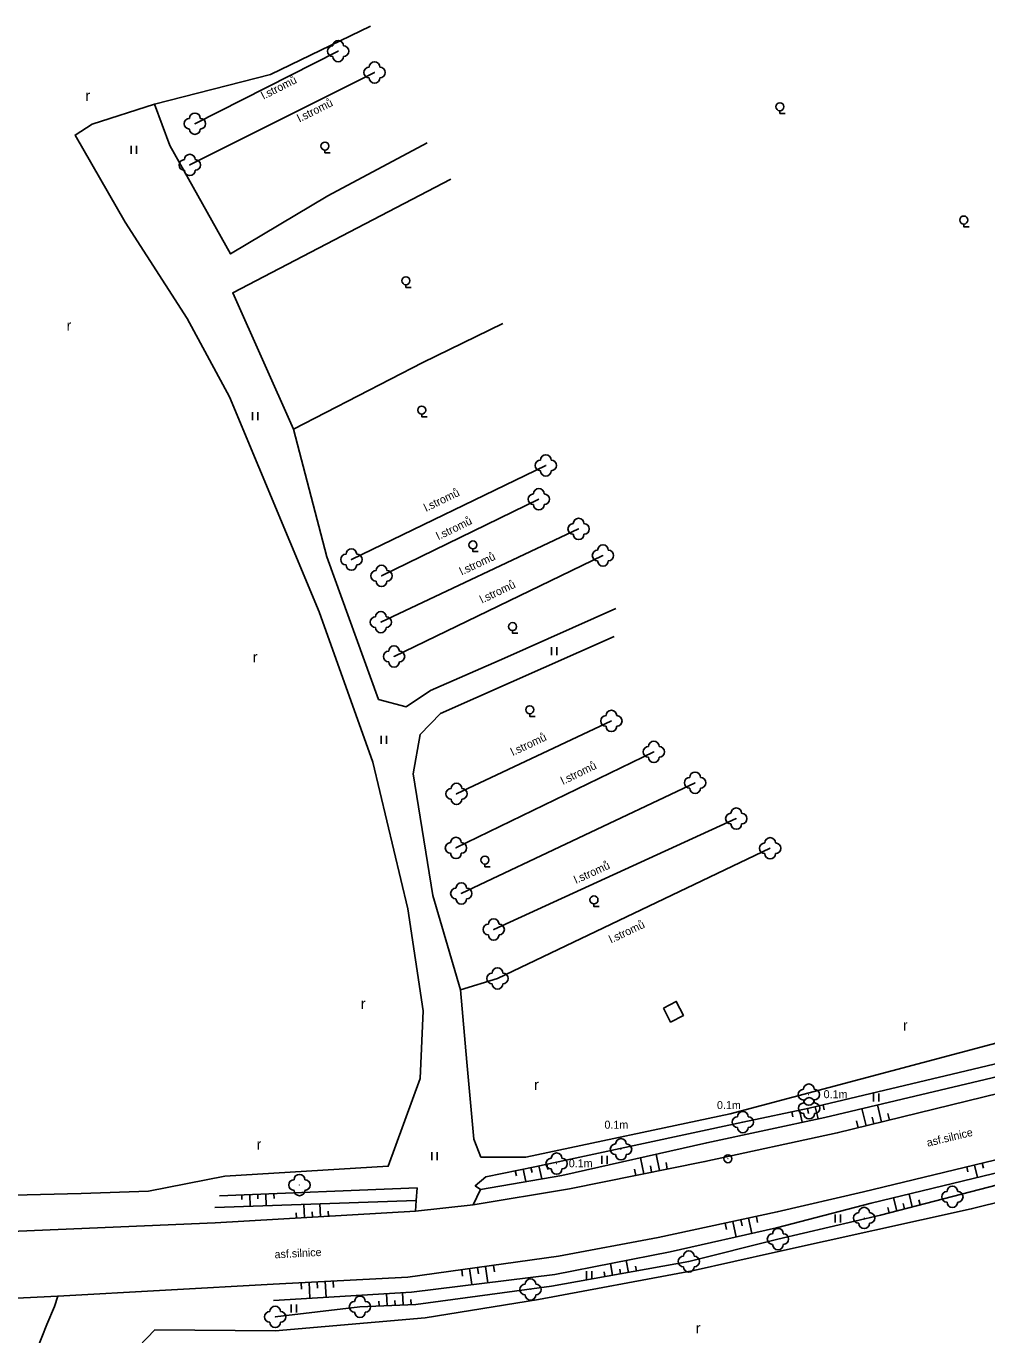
# Model space of a CAD drawing. Extents: x -544674 to -541478, y -1199076 to -1195527.
# Drawn here: x -543323.5 to -543233.5, y -1198278.9 to -1198156.3 of the extents above; entities that cross this region are included whole.
import ezdxf

# ---------------------------------------------------------------- set-up
doc = ezdxf.new("R2010")
doc.units = 0
for name, color, linetype in [('MAP_ZN_BP', 7, 'Continuous'), ('POMOC_POPIS', 7, 'Continuous'), ('ROZHRANÍ_PLOCH', 7, 'Continuous'), ('VÝŠKOPIS', 7, 'Continuous'), ('ZELEŇ', 7, 'Continuous'), ('ZN_KULTUR', 7, 'Continuous')]:
    doc.layers.add(name, color=color, linetype=linetype)

msp = doc.modelspace()

# ---------------------------------------------------------------- linework, layer by layer
at = {"layer": 'MAP_ZN_BP'}
for radius in [0.375, 0.0005]:
    msp.add_circle((-543257.77, -1198262.431), radius, dxfattribs=at)
at = {"layer": 'ROZHRANÍ_PLOCH'}
for points in [[(-543305.81, -1198268.45), (-543287.03, -1198267.34), (-543281.63, -1198266.75), (-543272.62, -1198265.24), (-543259.93, -1198262.7), (-543247.53, -1198260.01), (-543230.83, -1198255.93), (-543205.96, -1198249.68), (-543192.48, -1198246.27), (-543169.15, -1198240.29), (-543156.96, -1198237.13), (-543145.63, -1198234.19), (-543141.25, -1198233.03), (-543128.24, -1198229.71), (-543115.97, -1198226.49), (-543101.02, -1198222.68), (-543090.25, -1198219.95), (-543068.96, -1198214.5), (-543040.35, -1198207.27)], [(-543078.71, -1198223.67), (-543096.57, -1198227.83), (-543119.29, -1198233.63), (-543137.11, -1198238.27), (-543169.75, -1198246.75), (-543192.65, -1198252.45), (-543215.76, -1198258.44), (-543245.09, -1198265.54), (-543253.15, -1198267.41), (-543264.32, -1198269.8), (-543273.65, -1198271.57), (-543287.74, -1198273.53), (-543300.36, -1198274.19)], [(-543263.82, -1198248.32), (-543263.15, -1198249.63), (-543261.94, -1198249.01), (-543262.61, -1198247.7), (-543263.82, -1198248.32)], [(-543327.16, -1198269.34), (-543305.81, -1198268.45)], [(-543300.36, -1198274.19), (-543320.54, -1198275.3), (-543320.86, -1198276.28), (-543321.56, -1198277.97), (-543323.43, -1198282.71), (-543320.78, -1198304.69)], [(-543320.54, -1198275.3), (-543329.55, -1198275.73), (-543334.27, -1198275.91)]]:
    msp.add_lwpolyline(points, dxfattribs=at)
at = {"layer": 'VÝŠKOPIS'}
for points in [[(-543300.33, -1198275.71), (-543287.42, -1198274.93), (-543273.98, -1198273.27), (-543263.19, -1198271.16), (-543253.24, -1198268.92), (-543244.35, -1198266.6), (-543214.79, -1198259.43), (-543191.44, -1198253.57), (-543168.88, -1198247.61), (-543136.22, -1198239.51), (-543118.41, -1198235.04), (-543095.11, -1198228.78), (-543078.55, -1198224.98)], [(-543281.63, -1198266.75), (-543280.96, -1198265.3), (-543281.44, -1198264.96), (-543280.46, -1198264.13), (-543275.86, -1198263.18), (-543256.38, -1198259), (-543250.17, -1198257.71), (-543230.35, -1198252.97), (-543216.25, -1198249.3), (-543210.2, -1198247.81), (-543204.15, -1198246.67), (-543186.78, -1198241.68), (-543169.73, -1198236.54), (-543158.72, -1198233.09), (-543147.22, -1198230.53)], [(-543280.96, -1198265.3), (-543273.33, -1198264), (-543259.76, -1198260.94), (-543248.71, -1198258.56), (-543230.65, -1198254.29), (-543206.51, -1198248.32), (-543184.84, -1198242.44), (-543169.11, -1198238.08), (-543158.38, -1198235.04), (-543146.94, -1198232.22)], [(-543142.84, -1198242.34), (-543149.33, -1198243.78), (-543155.51, -1198245.6), (-543161.33, -1198246.85), (-543173.52, -1198249.9), (-543175.07, -1198250.55), (-543185.17, -1198253.1), (-543189.3, -1198254.5), (-543195.94, -1198255.75), (-543204.67, -1198258.08), (-543214.01, -1198260.28), (-543219.87, -1198261.71), (-543228.31, -1198263.79), (-543243.49, -1198267.71), (-543253.09, -1198269.96), (-543261.44, -1198272.06), (-543274.29, -1198274.37), (-543287.02, -1198276.08), (-543292.24, -1198276.3), (-543300.18, -1198277.25)], [(-543251.79, -1198258.05), (-543251.7, -1198258.5)], [(-543251.06, -1198257.89), (-543250.83, -1198259.02)], [(-543250.32, -1198257.74), (-543250.23, -1198258.19)], [(-543249.59, -1198257.57), (-543249.33, -1198258.69)], [(-543248.86, -1198257.4), (-543248.76, -1198257.85)], [(-543244.84, -1198259.35), (-543245.23, -1198257.74)], [(-543243.38, -1198259), (-543243.77, -1198257.39)], [(-543245.57, -1198259.53), (-543245.73, -1198258.88)], [(-543244.11, -1198259.17), (-543244.27, -1198258.53)], [(-543242.65, -1198258.82), (-543242.81, -1198258.18)], [(-543274.75, -1198262.94), (-543274.64, -1198263.44)], [(-543265.65, -1198263.85), (-543265.96, -1198262.34)], [(-543264.18, -1198263.55), (-543264.49, -1198262.01)], [(-543263.45, -1198263.4), (-543263.57, -1198262.78)], [(-543233.95, -1198262.84), (-543233.83, -1198263.31)], [(-543277.69, -1198263.56), (-543277.59, -1198264.02)], [(-543276.95, -1198263.41), (-543276.71, -1198264.58)], [(-543276.22, -1198263.25), (-543276.12, -1198263.73)], [(-543275.48, -1198263.1), (-543275.22, -1198264.32)], [(-543266.39, -1198263.99), (-543266.51, -1198263.4)], [(-543264.92, -1198263.7), (-543265.04, -1198263.09)], [(-543235.4, -1198263.2), (-543235.29, -1198263.66)], [(-543234.68, -1198263.02), (-543234.39, -1198264.18)], [(-543305.38, -1198265.91), (-543286.88, -1198265.17)], [(-543287.03, -1198267.34), (-543286.97, -1198266.35), (-543286.88, -1198265.17)], [(-543286.97, -1198266.35), (-543305.83, -1198267)], [(-543303.31, -1198265.83), (-543303.29, -1198266.26)], [(-543302.56, -1198265.8), (-543302.51, -1198266.89)], [(-543301.81, -1198265.77), (-543301.79, -1198266.2)], [(-543301.06, -1198265.74), (-543301.01, -1198266.83)], [(-543300.31, -1198265.71), (-543300.29, -1198266.15)], [(-543241.96, -1198267.31), (-543242.27, -1198266.1)], [(-543241.23, -1198267.13), (-543241.36, -1198266.64)], [(-543240.51, -1198266.94), (-543240.81, -1198265.74)], [(-543239.78, -1198266.75), (-543239.9, -1198266.28)], [(-543298.19, -1198268), (-543298.22, -1198267.5)], [(-543297.44, -1198267.96), (-543297.51, -1198266.71)], [(-543296.69, -1198267.91), (-543296.72, -1198267.42)], [(-543295.94, -1198267.87), (-543296.01, -1198266.66)], [(-543295.19, -1198267.82), (-543295.22, -1198267.35)], [(-543255.11, -1198267.83), (-543254.99, -1198268.41)], [(-543242.68, -1198267.5), (-543242.81, -1198267.01)], [(-543258.04, -1198268.46), (-543257.92, -1198269.05)], [(-543257.31, -1198268.3), (-543257, -1198269.77)], [(-543256.58, -1198268.14), (-543256.45, -1198268.73)], [(-543255.84, -1198267.99), (-543255.53, -1198269.44)], [(-543281.97, -1198272.73), (-543281.76, -1198274.23)], [(-543281.22, -1198272.62), (-543281.14, -1198273.23)], [(-543280.48, -1198272.52), (-543280.27, -1198274.05)], [(-543279.74, -1198272.42), (-543279.65, -1198273.03)], [(-543268.57, -1198273.34), (-543268.76, -1198272.25)], [(-543267.83, -1198273.21), (-543267.91, -1198272.77)], [(-543267.09, -1198273.08), (-543267.29, -1198271.96)], [(-543266.35, -1198272.94), (-543266.43, -1198272.49)], [(-543296.25, -1198273.97), (-543296.21, -1198274.57)], [(-543295.5, -1198273.94), (-543295.42, -1198275.41)], [(-543294.75, -1198273.9), (-543294.72, -1198274.49)], [(-543282.71, -1198272.83), (-543282.63, -1198273.43)], [(-543269.31, -1198273.47), (-543269.38, -1198273.04)], [(-543297.74, -1198274.05), (-543297.71, -1198274.65)], [(-543296.99, -1198274.01), (-543296.92, -1198275.5)], [(-543289.69, -1198276.19), (-543289.74, -1198275.07)], [(-543288.19, -1198276.13), (-543288.24, -1198274.98)], [(-543290.44, -1198276.22), (-543290.46, -1198275.78)], [(-543288.94, -1198276.16), (-543288.96, -1198275.71)], [(-543287.44, -1198276.1), (-543287.46, -1198275.63)]]:
    msp.add_lwpolyline(points, dxfattribs=at)
at = {"layer": 'ZELEŇ'}
for points in [[(-543304.9, -1198264.07), (-543289.59, -1198263.13), (-543286.6, -1198254.93), (-543286.33, -1198248.58), (-543287.75, -1198239.03), (-543291.04, -1198225.28), (-543296.06, -1198211.19), (-543304.45, -1198191.04), (-543308.41, -1198183.72), (-543314.22, -1198174.7), (-543318.93, -1198166.53), (-543317.32, -1198165.5), (-543311.49, -1198163.63), (-543300.61, -1198160.87), (-543291.25, -1198156.33)], [(-543294.28, -1198158.67), (-543307.7, -1198165.47)], [(-543290.87, -1198160.67), (-543308.18, -1198169.33)], [(-543311.49, -1198163.63), (-543310.04, -1198167.51), (-543304.36, -1198177.67), (-543295.26, -1198172.24), (-543285.95, -1198167.26)], [(-543283.73, -1198170.66), (-543304.16, -1198181.31), (-543298.45, -1198194.08), (-543286.35, -1198187.84), (-543278.86, -1198184.18)], [(-543268.42, -1198213.5), (-543284.71, -1198220.73), (-543286.6, -1198222.69), (-543287.27, -1198226.37), (-543285.42, -1198237.78), (-543282.82, -1198246.6), (-543282.23, -1198253.38), (-543281.58, -1198260.61), (-543280.91, -1198262.28), (-543276.7, -1198262.28), (-543257.57, -1198258.22), (-543230.23, -1198250.96), (-543217.95, -1198248.16), (-543208.84, -1198246.19), (-543196.29, -1198243.16), (-543184.98, -1198239.31), (-543170.26, -1198234.36), (-543155.85, -1198226.05), (-543146.56, -1198220.12), (-543130.23, -1198210.22), (-543107.84, -1198197.15), (-543080.94, -1198180.71)], [(-543268.28, -1198210.87), (-543278.69, -1198215.54), (-543285.62, -1198218.56), (-543287.91, -1198220.09), (-543290.5, -1198219.4), (-543295.35, -1198206.03), (-543298.45, -1198194.08)], [(-543274.83, -1198197.48), (-543293.04, -1198206.3)], [(-543275.49, -1198200.65), (-543290.22, -1198207.83)], [(-543271.76, -1198203.43), (-543290.28, -1198212.16)], [(-543269.48, -1198205.92), (-543289.05, -1198215.38)], [(-543268.69, -1198221.42), (-543283.2, -1198228.25)], [(-543264.71, -1198224.32), (-543283.25, -1198233.32)], [(-543260.85, -1198227.21), (-543282.75, -1198237.58)], [(-543075.5, -1198241.48), (-543077.98, -1198230.53), (-543089, -1198231.59), (-543116.11, -1198237.7), (-543133.65, -1198241.93), (-543167.02, -1198250.02), (-543188.93, -1198255.7), (-543211.29, -1198261.26), (-543234.99, -1198267.13), (-543253.33, -1198271.2), (-543261.11, -1198272.92), (-543275.52, -1198275.61), (-543286.14, -1198277.35), (-543300.17, -1198278.55)], [(-543256.99, -1198230.57), (-543279.71, -1198240.96)], [(-543253.82, -1198233.35), (-543279.36, -1198245.54)], [(-543279.36, -1198245.54), (-543282.82, -1198246.6)], [(-543304.9, -1198264.07), (-543312.05, -1198265.46), (-543318.36, -1198265.7), (-543324.68, -1198265.86)], [(-543300.17, -1198278.55), (-543311.45, -1198278.47), (-543321.38, -1198288.81), (-543321.12, -1198295.06), (-543319.94, -1198304.85)]]:
    msp.add_lwpolyline(points, dxfattribs=at)
for centre in [(-543294.28, -1198158.67), (-543290.87, -1198160.67), (-543307.7, -1198165.47), (-543308.18, -1198169.33), (-543274.83, -1198197.48), (-543275.49, -1198200.65), (-543271.76, -1198203.43), (-543293.04, -1198206.3), (-543269.48, -1198205.92), (-543290.22, -1198207.83), (-543290.28, -1198212.16), (-543289.05, -1198215.38), (-543268.69, -1198221.42), (-543264.71, -1198224.32), (-543260.85, -1198227.21), (-543283.2, -1198228.25), (-543256.99, -1198230.57), (-543283.25, -1198233.32), (-543253.82, -1198233.35), (-543282.75, -1198237.58), (-543279.71, -1198240.96), (-543279.36, -1198245.54), (-543250.2, -1198256.43), (-543250.17, -1198257.71), (-543256.38, -1198259), (-543267.79, -1198261.55), (-543273.82, -1198262.89), (-543297.91, -1198264.9), (-543236.75, -1198266), (-543245.01, -1198267.98), (-543253.09, -1198269.96), (-543261.44, -1198272.06), (-543276.27, -1198274.68), (-543292.24, -1198276.3), (-543300.18, -1198277.25)]:
    msp.add_circle(centre, 0.0005, dxfattribs=at)
for centre, start, end in [((-543294.78, -1198158.67), 89.99999, 269.99999), ((-543294.28, -1198158.17), 0, 179.99999), ((-543293.78, -1198158.67), 270, 89.99999), ((-543294.28, -1198159.17), 179.99999, 359.99999), ((-543290.87, -1198160.17), 0, 179.99999), ((-543291.37, -1198160.67), 89.99999, 269.99999), ((-543290.87, -1198161.17), 179.99999, 359.99999), ((-543290.37, -1198160.67), 270, 89.99999), ((-543307.7, -1198164.97), 0, 179.99999), ((-543308.2, -1198165.47), 89.99999, 269.99999), ((-543307.7, -1198165.97), 179.99999, 359.99999), ((-543307.2, -1198165.47), 270, 89.99999), ((-543308.18, -1198168.83), 0, 179.99999), ((-543308.68, -1198169.33), 89.99999, 269.99999), ((-543307.68, -1198169.33), 270, 89.99999), ((-543308.18, -1198169.83), 179.99999, 359.99999), ((-543274.83, -1198196.98), 0, 179.99999), ((-543275.33, -1198197.48), 89.99999, 269.99999), ((-543274.83, -1198197.98), 179.99999, 359.99999), ((-543274.33, -1198197.48), 270, 89.99999), ((-543275.99, -1198200.65), 89.99999, 269.99999), ((-543275.49, -1198200.15), 0, 179.99999), ((-543274.99, -1198200.65), 270, 89.99999), ((-543275.49, -1198201.15), 179.99999, 359.99999), ((-543271.76, -1198202.93), 0, 179.99999), ((-543272.26, -1198203.43), 89.99999, 269.99999), ((-543271.76, -1198203.93), 179.99999, 359.99999), ((-543271.26, -1198203.43), 270, 89.99999), ((-543293.04, -1198205.8), 0, 179.99999), ((-543269.48, -1198205.42), 0, 179.99999), ((-543293.54, -1198206.3), 89.99999, 269.99999), ((-543292.54, -1198206.3), 270, 89.99999), ((-543269.98, -1198205.92), 89.99999, 269.99999), ((-543269.48, -1198206.42), 179.99999, 359.99999), ((-543268.98, -1198205.92), 270, 89.99999), ((-543293.04, -1198206.8), 179.99999, 359.99999), ((-543290.72, -1198207.83), 89.99999, 269.99999), ((-543290.22, -1198207.33), 0, 179.99999), ((-543289.72, -1198207.83), 270, 89.99999), ((-543290.22, -1198208.33), 179.99999, 359.99999), ((-543290.28, -1198211.66), 0, 179.99999), ((-543290.78, -1198212.16), 89.99999, 269.99999), ((-543290.28, -1198212.66), 179.99999, 359.99999), ((-543289.78, -1198212.16), 270, 89.99999), ((-543289.55, -1198215.38), 89.99999, 269.99999), ((-543289.05, -1198214.88), 0, 179.99999), ((-543288.55, -1198215.38), 270, 89.99999), ((-543289.05, -1198215.88), 179.99999, 359.99999), ((-543269.19, -1198221.42), 89.99999, 269.99999), ((-543268.69, -1198220.92), 0, 179.99999), ((-543268.19, -1198221.42), 270, 89.99999), ((-543268.69, -1198221.92), 179.99999, 359.99999), ((-543264.71, -1198223.82), 0, 179.99999), ((-543265.21, -1198224.32), 89.99999, 269.99999), ((-543264.71, -1198224.82), 179.99999, 359.99999), ((-543264.21, -1198224.32), 270, 89.99999), ((-543283.2, -1198227.75), 0, 179.99999), ((-543261.35, -1198227.21), 89.99999, 269.99999), ((-543260.85, -1198226.71), 0, 179.99999), ((-543260.35, -1198227.21), 270, 89.99999), ((-543283.7, -1198228.25), 89.99999, 269.99999), ((-543282.7, -1198228.25), 270, 89.99999), ((-543260.85, -1198227.71), 179.99999, 359.99999), ((-543283.2, -1198228.75), 179.99999, 359.99999), ((-543256.99, -1198230.07), 0, 179.99999), ((-543257.49, -1198230.57), 89.99999, 269.99999), ((-543256.99, -1198231.07), 179.99999, 359.99999), ((-543256.49, -1198230.57), 270, 89.99999), ((-543283.25, -1198232.82), 0, 179.99999), ((-543283.75, -1198233.32), 89.99999, 269.99999), ((-543282.75, -1198233.32), 270, 89.99999), ((-543254.32, -1198233.35), 89.99999, 269.99999), ((-543253.82, -1198232.85), 0, 179.99999), ((-543253.32, -1198233.35), 270, 89.99999), ((-543283.25, -1198233.82), 179.99999, 359.99999), ((-543253.82, -1198233.85), 179.99999, 359.99999), ((-543283.25, -1198237.58), 89.99999, 269.99999), ((-543282.75, -1198237.08), 0, 179.99999), ((-543282.25, -1198237.58), 270, 89.99999), ((-543282.75, -1198238.08), 179.99999, 359.99999), ((-543280.21, -1198240.96), 89.99999, 269.99999), ((-543279.71, -1198240.46), 0, 179.99999), ((-543279.21, -1198240.96), 270, 89.99999), ((-543279.71, -1198241.46), 179.99999, 359.99999), ((-543279.36, -1198245.04), 0, 179.99999), ((-543279.86, -1198245.54), 89.99999, 269.99999), ((-543278.86, -1198245.54), 270, 89.99999), ((-543279.36, -1198246.04), 179.99999, 359.99999), ((-543250.2, -1198255.93), 0, 179.99999), ((-543250.7, -1198256.43), 89.99999, 269.99999), ((-543250.17, -1198257.21), 0, 179.99999), ((-543249.7, -1198256.43), 270, 89.99999), ((-543256.38, -1198258.5), 0, 179.99999), ((-543250.67, -1198257.71), 89.99999, 269.99999), ((-543250.2, -1198256.93), 179.99999, 359.99999), ((-543249.67, -1198257.71), 270, 89.99999), ((-543256.88, -1198259), 89.99999, 269.99999), ((-543255.88, -1198259), 270, 89.99999), ((-543250.17, -1198258.21), 179.99999, 359.99999), ((-543256.38, -1198259.5), 179.99999, 359.99999), ((-543268.29, -1198261.55), 89.99999, 269.99999), ((-543267.79, -1198261.05), 0, 179.99999), ((-543267.29, -1198261.55), 270, 89.99999), ((-543274.32, -1198262.89), 89.99999, 269.99999), ((-543273.82, -1198262.39), 0, 179.99999), ((-543273.32, -1198262.89), 270, 89.99999), ((-543267.79, -1198262.05), 179.99999, 359.99999), ((-543297.91, -1198264.4), 0, 179.99999), ((-543273.82, -1198263.39), 179.99999, 359.99999), ((-543298.41, -1198264.9), 89.99999, 269.99999), ((-543297.91, -1198265.4), 179.99999, 359.99999), ((-543297.41, -1198264.9), 270, 89.99999), ((-543236.75, -1198265.5), 0, 179.99999), ((-543237.25, -1198266), 89.99999, 269.99999), ((-543236.75, -1198266.5), 179.99999, 359.99999), ((-543236.25, -1198266), 270, 89.99999), ((-543245.51, -1198267.98), 89.99999, 269.99999), ((-543245.01, -1198267.48), 0, 179.99999), ((-543244.51, -1198267.98), 270, 89.99999), ((-543253.09, -1198269.46), 0, 179.99999), ((-543245.01, -1198268.48), 179.99999, 359.99999), ((-543253.59, -1198269.96), 89.99999, 269.99999), ((-543252.59, -1198269.96), 270, 89.99999), ((-543261.44, -1198271.56), 0, 179.99999), ((-543253.09, -1198270.46), 179.99999, 359.99999), ((-543261.94, -1198272.06), 89.99999, 269.99999), ((-543261.44, -1198272.56), 179.99999, 359.99999), ((-543260.94, -1198272.06), 270, 89.99999), ((-543276.27, -1198274.18), 0, 179.99999), ((-543276.77, -1198274.68), 89.99999, 269.99999), ((-543276.27, -1198275.18), 179.99999, 359.99999), ((-543275.77, -1198274.68), 270, 89.99999), ((-543300.18, -1198276.75), 0, 179.99999), ((-543292.74, -1198276.3), 89.99999, 269.99999), ((-543292.24, -1198275.8), 0, 179.99999), ((-543291.74, -1198276.3), 270, 89.99999), ((-543300.68, -1198277.25), 89.99999, 269.99999), ((-543299.68, -1198277.25), 270, 89.99999), ((-543292.24, -1198276.8), 179.99999, 359.99999), ((-543300.18, -1198277.75), 179.99999, 359.99999)]:
    msp.add_arc(centre, 0.5, start, end, dxfattribs=at)
at = {"layer": 'ZN_KULTUR'}
for p, q in [((-543313.67, -1198168.295), (-543313.67, -1198167.545)), ((-543313.17, -1198168.295), (-543313.17, -1198167.545)), ((-543302.3, -1198193.245), (-543302.3, -1198192.495)), ((-543301.8, -1198193.245), (-543301.8, -1198192.495)), ((-543274.29, -1198215.265), (-543274.29, -1198214.515)), ((-543273.79, -1198215.265), (-543273.79, -1198214.515)), ((-543290.25, -1198223.565), (-543290.25, -1198222.815)), ((-543289.75, -1198223.565), (-543289.75, -1198222.815)), ((-543244.14, -1198257.075), (-543244.14, -1198256.325)), ((-543243.64, -1198257.075), (-543243.64, -1198256.325)), ((-543285.52, -1198262.565), (-543285.52, -1198261.815)), ((-543285.02, -1198262.565), (-543285.02, -1198261.815)), ((-543269.6, -1198262.905), (-543269.6, -1198262.155)), ((-543269.1, -1198262.905), (-543269.1, -1198262.155)), ((-543247.74, -1198268.395), (-543247.74, -1198267.645)), ((-543247.24, -1198268.395), (-543247.24, -1198267.645)), ((-543271.03, -1198273.715), (-543271.03, -1198272.965)), ((-543270.53, -1198273.715), (-543270.53, -1198272.965)), ((-543298.67, -1198276.835), (-543298.67, -1198276.085)), ((-543298.17, -1198276.835), (-543298.17, -1198276.085))]:
    msp.add_line(p, q, dxfattribs=at)
for points in [[(-543252.91, -1198164.255), (-543252.91, -1198164.505), (-543252.41, -1198164.505)], [(-543295.52, -1198167.935), (-543295.52, -1198168.185), (-543295.02, -1198168.185)], [(-543235.68, -1198174.865), (-543235.68, -1198175.115), (-543235.18, -1198175.115)], [(-543287.94, -1198180.555), (-543287.94, -1198180.805), (-543287.44, -1198180.805)], [(-543286.45, -1198192.675), (-543286.45, -1198192.925), (-543285.95, -1198192.925)], [(-543281.66, -1198205.305), (-543281.66, -1198205.555), (-543281.16, -1198205.555)], [(-543277.95, -1198212.955), (-543277.95, -1198213.205), (-543277.45, -1198213.205)], [(-543276.33, -1198220.745), (-543276.33, -1198220.995), (-543275.83, -1198220.995)], [(-543280.54, -1198234.825), (-543280.54, -1198235.075), (-543280.04, -1198235.075)], [(-543270.32, -1198238.555), (-543270.32, -1198238.805), (-543269.82, -1198238.805)]]:
    msp.add_lwpolyline(points, dxfattribs=at)
for centre in [(-543252.91, -1198163.88), (-543295.52, -1198167.56), (-543235.68, -1198174.49), (-543287.94, -1198180.18), (-543286.45, -1198192.3), (-543281.66, -1198204.93), (-543277.95, -1198212.58), (-543276.33, -1198220.37), (-543280.54, -1198234.45), (-543270.32, -1198238.18)]:
    msp.add_circle(centre, 0.375, dxfattribs=at)

# ---------------------------------------------------------------- texts
at = {"layer": 'POMOC_POPIS'}
for rotation, p in [(13.60798, (-543239.06, -1198261.31)), (2.99372, (-543300.22, -1198271.77))]:
    msp.add_text('asf.silnice', height=0.75, rotation=rotation, dxfattribs=at).set_placement(p)
at = {"layer": 'ZELEŇ'}
for rotation, p in [(26.87162, (-543301.26, -1198163.22)), (26.57829, (-543297.89, -1198165.35)), (25.84319, (-543286.04, -1198201.83)), (25.98648, (-543284.87, -1198204.49)), (25.23836, (-543282.7, -1198207.79)), (25.7988, (-543280.8, -1198210.43)), (25.20683, (-543277.91, -1198224.71)), (25.89365, (-543273.21, -1198227.41)), (24.57492, (-543271.99, -1198236.69)), (25.5147, (-543268.7, -1198242.27))]:
    msp.add_text('l.stromů', height=0.75, rotation=rotation, dxfattribs=at).set_placement(p)
for p in [(-543248.81, -1198256.76), (-543258.8, -1198257.78), (-543269.34, -1198259.62), (-543272.68, -1198263.23)]:
    msp.add_text('0.1m', height=0.75, dxfattribs=at).set_placement(p)
at = {"layer": 'ZN_KULTUR'}
for p in [(-543317.958, -1198163.342), (-543319.718, -1198184.862), (-543302.278, -1198215.932), (-543292.158, -1198248.402), (-543241.378, -1198250.422), (-543275.928, -1198256.002), (-543301.918, -1198261.572), (-543260.788, -1198278.802)]:
    msp.add_text('r', height=1, dxfattribs=at).set_placement(p)

doc.saveas('drawing.dxf')
